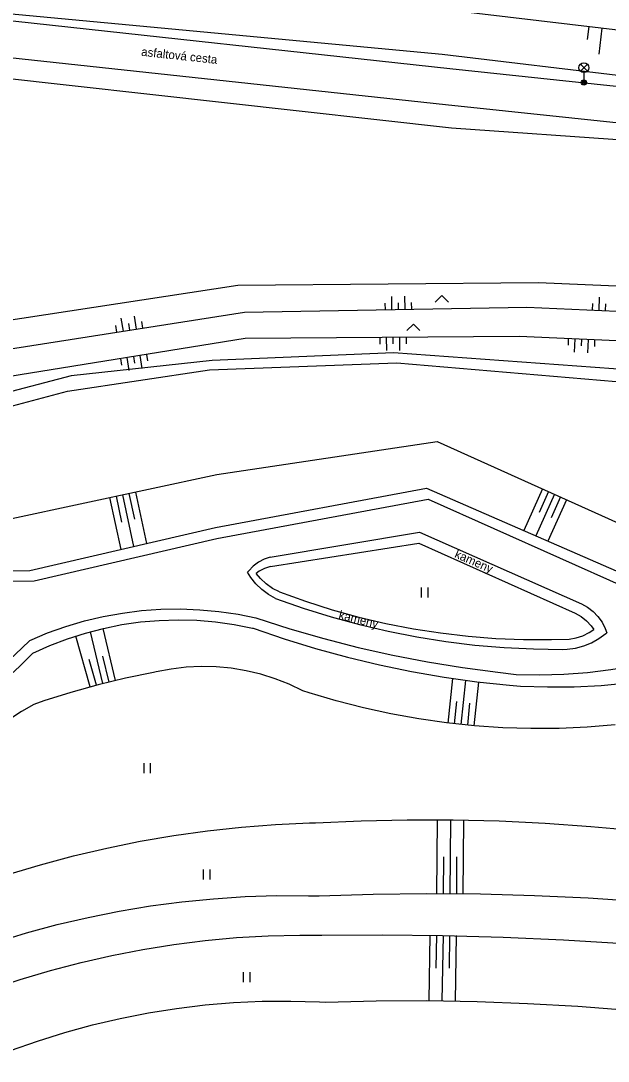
# Model space of a CAD drawing. Extents: x -539515 to -538098, y -1182060 to -1180157.
# Drawn here: x -539107.2 to -539062.6, y -1180672.5 to -1180593.5 of the extents above; entities that cross this region are included whole.
import ezdxf

# ---------------------------------------------------------------- set-up
doc = ezdxf.new("R2010")
doc.units = 0
for name, color, linetype in [('Vrstva 13', 7, 'Continuous'), ('Vrstva 23', 7, 'Continuous'), ('Vrstva 27', 7, 'Continuous'), ('Vrstva 29', 7, 'Continuous'), ('Vrstva 33', 7, 'Continuous'), ('Vrstva 36', 7, 'Continuous'), ('Vrstva 40', 7, 'Continuous'), ('Vrstva 68', 7, 'Continuous')]:
    doc.layers.add(name, color=color, linetype=linetype)

msp = doc.modelspace()

# ---------------------------------------------------------------- linework, layer by layer
at = {"layer": 'Vrstva 13'}
for p, q in [((-539074.64, -1180597.18), (-539112.17, -1180593.09)), ((-539112.83, -1180595.81), (-539074.96, -1180599.89)), ((-539054.31, -1180599.35), (-539074.64, -1180597.18)), ((-539074.96, -1180599.89), (-539054.78, -1180602)), ((-539092.4, -1180631.97), (-539076.4, -1180628.99)), ((-539076.4, -1180628.99), (-539061.02, -1180635.69)), ((-539106.5, -1180635.23), (-539092.4, -1180631.97)), ((-539088.24, -1180634.94), (-539076.99, -1180633.16)), ((-539076.99, -1180633.16), (-539065.12, -1180638.46)), ((-539071.137, -1180640.379), (-539069.032, -1180640.464)), ((-539070.107, -1180643.938), (-539069.26, -1180644.01))]:
    msp.add_line(p, q, dxfattribs=at)
for points in [[(-539110.787, -1180635.347), (-539108.373, -1180635.25), (-539106.5, -1180635.23)], [(-539088.24, -1180634.94), (-539088.684, -1180635.08), (-539089.098, -1180635.294), (-539089.32, -1180635.45)], [(-539087.55, -1180636.86), (-539088.076, -1180636.586), (-539088.56, -1180636.244), (-539088.994, -1180635.84), (-539089.32, -1180635.45)], [(-539087.55, -1180636.86), (-539085.567, -1180637.571), (-539083.559, -1180638.205), (-539081.528, -1180638.764), (-539079.477, -1180639.244)], [(-539065.12, -1180638.46), (-539064.664, -1180638.723), (-539064.254, -1180639.051), (-539063.898, -1180639.438), (-539063.71, -1180639.7)], [(-539106.26, -1180641.51), (-539104.961, -1180640.925), (-539103.632, -1180640.415), (-539102.275, -1180639.979), (-539100.897, -1180639.621), (-539099.5, -1180639.34), (-539098.09, -1180639.139), (-539096.671, -1180639.016)], [(-539096.671, -1180639.016), (-539095.248, -1180638.974), (-539093.824, -1180639.012), (-539092.404, -1180639.129), (-539090.994, -1180639.326), (-539089.596, -1180639.602), (-539089.56, -1180639.61)], [(-539079.477, -1180639.244), (-539077.39, -1180639.65), (-539075.329, -1180639.97), (-539073.237, -1180640.214), (-539071.137, -1180640.379)], [(-539089.56, -1180639.61), (-539087.198, -1180640.422), (-539084.811, -1180641.157), (-539082.402, -1180641.816), (-539079.972, -1180642.398)], [(-539065.58, -1180640.43), (-539065.052, -1180640.343), (-539064.544, -1180640.179), (-539064.065, -1180639.941), (-539063.71, -1180639.7)], [(-539069.032, -1180640.464), (-539066.926, -1180640.469), (-539065.58, -1180640.43)], [(-539108.589, -1180643.719), (-539107.25, -1180642.492), (-539106.26, -1180641.51)], [(-539079.972, -1180642.398), (-539077.526, -1180642.901), (-539075.065, -1180643.326), (-539072.591, -1180643.671), (-539070.107, -1180643.938)], [(-539069.26, -1180644.01), (-539067.226, -1180644.068), (-539065.192, -1180644.045), (-539063.16, -1180643.943), (-539061.134, -1180643.761), (-539059.75, -1180643.59)]]:
    msp.add_lwpolyline(points, dxfattribs=at)
at = {"layer": 'Vrstva 23'}
for p, q in [((-539113.73, -1180597.28), (-539074.49, -1180601.67)), ((-539074.49, -1180601.67), (-539054.77, -1180603.03))]:
    msp.add_line(p, q, dxfattribs=at)
at = {"layer": 'Vrstva 27'}
for p, q in [((-539064.083, -1180593.968), (-539064.202, -1180594.961)), ((-539063.09, -1180594.086), (-539063.327, -1180596.072)), ((-539079.516, -1180615.451), (-539079.525, -1180614.951)), ((-539079.016, -1180615.442), (-539079.034, -1180614.442)), ((-539078.516, -1180615.433), (-539078.525, -1180614.933)), ((-539078.016, -1180615.424), (-539078.034, -1180614.424)), ((-539077.516, -1180615.415), (-539077.525, -1180614.915)), ((-539063.807, -1180615.476), (-539063.785, -1180614.976)), ((-539063.308, -1180615.497), (-539063.264, -1180614.498)), ((-539062.808, -1180615.519), (-539062.786, -1180615.019)), ((-539099.89, -1180617.152), (-539099.967, -1180616.658)), ((-539099.396, -1180617.075), (-539099.55, -1180616.087)), ((-539098.902, -1180616.998), (-539098.979, -1180616.504)), ((-539098.408, -1180616.921), (-539098.562, -1180615.933)), ((-539097.914, -1180616.844), (-539097.991, -1180616.35)), ((-539079.951, -1180617.556), (-539079.947, -1180618.056)), ((-539079.451, -1180617.553), (-539079.444, -1180618.553)), ((-539078.951, -1180617.549), (-539078.947, -1180618.049)), ((-539078.451, -1180617.545), (-539078.444, -1180618.545)), ((-539077.951, -1180617.542), (-539077.947, -1180618.042)), ((-539065.64, -1180617.65), (-539065.663, -1180618.15)), ((-539065.14, -1180617.673), (-539065.186, -1180618.672)), ((-539064.641, -1180617.696), (-539064.664, -1180618.195)), ((-539064.142, -1180617.719), (-539064.187, -1180618.718)), ((-539063.642, -1180617.742), (-539063.665, -1180618.241)), ((-539098.636, -1180619.001), (-539098.556, -1180619.495)), ((-539098.142, -1180618.921), (-539097.983, -1180619.908)), ((-539097.649, -1180618.841), (-539097.569, -1180619.335)), ((-539099.623, -1180619.161), (-539099.543, -1180619.654)), ((-539099.13, -1180619.081), (-539098.97, -1180620.068)), ((-539098.485, -1180629.282), (-539097.644, -1180633.183)), ((-539067.598, -1180629.042), (-539069.022, -1180632.204)), ((-539067.143, -1180629.248), (-539067.853, -1180630.826)), ((-539100.44, -1180629.704), (-539099.593, -1180633.633)), ((-539099.951, -1180629.598), (-539099.529, -1180631.559)), ((-539099.462, -1180629.493), (-539098.619, -1180633.408)), ((-539098.974, -1180629.388), (-539098.553, -1180631.341)), ((-539066.687, -1180629.453), (-539068.105, -1180632.603)), ((-539065.775, -1180629.863), (-539067.188, -1180633.003)), ((-539066.231, -1180629.658), (-539066.939, -1180631.231)), ((-539101.919, -1180644.066), (-539103.002, -1180640.202)), ((-539100.953, -1180643.81), (-539101.899, -1180639.873)), ((-539099.98, -1180643.576), (-539100.93, -1180639.629)), ((-539100.467, -1180643.693), (-539100.941, -1180641.719)), ((-539101.438, -1180643.931), (-539101.981, -1180641.992)), ((-539074.766, -1180646.808), (-539074.413, -1180643.424)), ((-539073.772, -1180646.912), (-539073.422, -1180643.564)), ((-539072.777, -1180647.016), (-539072.43, -1180643.691)), ((-539074.269, -1180646.86), (-539074.093, -1180645.178)), ((-539073.274, -1180646.964), (-539073.1, -1180645.297)), ((-539075.605, -1180659.745), (-539075.565, -1180654.135)), ((-539074.605, -1180659.752), (-539074.565, -1180654.143)), ((-539073.605, -1180659.759), (-539073.565, -1180654.158)), ((-539075.105, -1180659.748), (-539075.085, -1180656.943)), ((-539074.105, -1180659.755), (-539074.085, -1180656.952)), ((-539076.202, -1180667.86), (-539076.119, -1180662.89)), ((-539075.66, -1180665.384), (-539075.618, -1180662.9)), ((-539075.202, -1180667.877), (-539075.12, -1180662.908)), ((-539074.661, -1180665.402), (-539074.62, -1180662.919)), ((-539074.202, -1180667.893), (-539074.12, -1180662.929))]:
    msp.add_line(p, q, dxfattribs=at)
at = {"layer": 'Vrstva 29'}
for p, q in [((-539111.57, -1180592.67), (-539075.21, -1180596.06)), ((-539074.94, -1180592.67), (-539053.86, -1180595.19)), ((-539075.21, -1180596.06), (-539053.61, -1180598.65)), ((-539090.7, -1180613.6), (-539067.91, -1180613.38)), ((-539067.91, -1180613.38), (-539058.95, -1180613.76)), ((-539112.18, -1180616.85), (-539090.7, -1180613.6)), ((-539111.72, -1180619), (-539090.21, -1180615.64)), ((-539090.21, -1180615.64), (-539068.78, -1180615.26)), ((-539068.78, -1180615.26), (-539059.32, -1180615.67)), ((-539090.16, -1180617.63), (-539111.3, -1180621.05)), ((-539069.36, -1180617.48), (-539090.16, -1180617.63)), ((-539059.55, -1180617.93), (-539069.36, -1180617.48)), ((-539078.9, -1180618.72), (-539092.66, -1180619.3)), ((-539060.45, -1180620.07), (-539078.9, -1180618.72)), ((-539092.66, -1180619.3), (-539103.35, -1180620.47)), ((-539103.35, -1180620.47), (-539111.51, -1180622.59)), ((-539092.3, -1180627.95), (-539075.6, -1180625.44)), ((-539075.6, -1180625.44), (-539059.63, -1180632.63)), ((-539107.85, -1180631.3), (-539092.3, -1180627.95)), ((-539092.31, -1180632.81), (-539076.27, -1180629.83)), ((-539076.27, -1180629.83), (-539061.33, -1180636.49)), ((-539088.25, -1180634.22), (-539076.94, -1180632.33)), ((-539076.94, -1180632.33), (-539064.64, -1180637.77)), ((-539106.15, -1180636.02), (-539092.31, -1180632.81)), ((-539070.509, -1180641.074), (-539068.287, -1180641.183)), ((-539079.093, -1180646.116), (-539081.18, -1180645.657)), ((-539090.433, -1180654.698), (-539087.851, -1180654.5)), ((-539070.886, -1180654.23), (-539067.403, -1180654.395)), ((-539100.66, -1180656.283), (-539098.122, -1180655.769)), ((-539092.563, -1180660.126), (-539090.163, -1180659.971)), ((-539068.211, -1180659.878), (-539064.135, -1180660.067)), ((-539104.415, -1180662.093), (-539102.074, -1180661.542)), ((-539090.801, -1180663.078), (-539088.412, -1180662.94)), ((-539066.013, -1180663.244), (-539061.438, -1180663.532)), ((-539102.606, -1180664.956), (-539100.273, -1180664.423)), ((-539091.034, -1180668.008), (-539088.865, -1180667.908)), ((-539068.732, -1180668.064), (-539064.906, -1180668.287)), ((-539101.743, -1180669.7), (-539099.629, -1180669.204))]:
    msp.add_line(p, q, dxfattribs=at)
for points in [[(-539088.25, -1180634.22), (-539088.717, -1180634.376), (-539089.153, -1180634.606), (-539089.546, -1180634.904), (-539089.886, -1180635.261), (-539089.97, -1180635.37)], [(-539087.85, -1180637.36), (-539088.393, -1180637.053), (-539088.892, -1180636.68), (-539089.339, -1180636.245), (-539089.727, -1180635.757), (-539089.97, -1180635.37)], [(-539110.494, -1180636.122), (-539108.083, -1180636.033), (-539106.15, -1180636.02)], [(-539087.85, -1180637.36), (-539085.751, -1180638.095), (-539083.626, -1180638.754), (-539081.479, -1180639.337), (-539079.313, -1180639.842)], [(-539064.64, -1180637.77), (-539064.177, -1180638.022), (-539063.756, -1180638.341), (-539063.389, -1180638.72), (-539063.084, -1180639.15), (-539062.846, -1180639.621), (-539062.73, -1180639.95)], [(-539106.5, -1180640.54), (-539105.144, -1180639.972), (-539103.758, -1180639.478), (-539102.348, -1180639.061), (-539100.918, -1180638.72), (-539099.471, -1180638.458), (-539098.011, -1180638.275)], [(-539098.011, -1180638.275), (-539096.544, -1180638.172), (-539095.074, -1180638.149), (-539093.605, -1180638.205), (-539092.14, -1180638.342), (-539090.686, -1180638.557), (-539089.34, -1180638.83)], [(-539089.34, -1180638.83), (-539086.778, -1180639.652), (-539084.193, -1180640.398), (-539081.586, -1180641.066)], [(-539079.313, -1180639.842), (-539077.13, -1180640.268), (-539074.933, -1180640.616), (-539072.725, -1180640.885), (-539070.509, -1180641.074)], [(-539065.72, -1180641.21), (-539065.086, -1180641.121), (-539064.468, -1180640.954), (-539063.876, -1180640.711), (-539063.319, -1180640.396), (-539062.805, -1180640.015), (-539062.73, -1180639.95)], [(-539108.46, -1180642.413), (-539107.089, -1180641.127), (-539106.5, -1180640.54)], [(-539081.586, -1180641.066), (-539078.961, -1180641.656), (-539076.32, -1180642.169), (-539073.664, -1180642.602)], [(-539068.287, -1180641.183), (-539066.063, -1180641.213), (-539065.72, -1180641.21)], [(-539094.635, -1180642.572), (-539095.771, -1180642.705), (-539096.895, -1180642.918), (-539097.12, -1180642.97)], [(-539085.78, -1180644.35), (-539086.813, -1180643.86), (-539087.878, -1180643.443), (-539088.97, -1180643.102), (-539090.082, -1180642.838), (-539091.211, -1180642.652), (-539092.35, -1180642.546), (-539093.493, -1180642.519), (-539094.635, -1180642.572)], [(-539073.664, -1180642.602), (-539070.997, -1180642.956), (-539069.6, -1180643.11)], [(-539069.6, -1180643.11), (-539067.796, -1180643.139), (-539065.993, -1180643.089), (-539064.194, -1180642.958), (-539062.403, -1180642.748), (-539060.622, -1180642.459)], [(-539097.12, -1180642.97), (-539099.224, -1180643.394), (-539101.31, -1180643.896), (-539103.376, -1180644.475), (-539105.419, -1180645.131), (-539106.19, -1180645.4)], [(-539081.18, -1180645.657), (-539083.249, -1180645.121), (-539085.296, -1180644.507), (-539085.78, -1180644.35)], [(-539106.19, -1180645.4), (-539107.122, -1180645.915), (-539108.012, -1180646.498), (-539108.856, -1180647.146), (-539109.649, -1180647.856), (-539110.386, -1180648.623), (-539111.063, -1180649.444), (-539111.24, -1180649.68)], [(-539070.617, -1180647.161), (-539072.749, -1180647.019), (-539074.875, -1180646.797), (-539076.99, -1180646.496), (-539079.093, -1180646.116)], [(-539062.08, -1180646.93), (-539064.21, -1180647.108), (-539066.344, -1180647.205), (-539068.481, -1180647.223), (-539070.617, -1180647.161)], [(-539087.851, -1180654.5), (-539085.265, -1180654.382), (-539084.83, -1180654.37)], [(-539084.83, -1180654.37), (-539081.346, -1180654.215), (-539077.86, -1180654.14)], [(-539077.86, -1180654.14), (-539074.373, -1180654.145), (-539070.886, -1180654.23)], [(-539067.403, -1180654.395), (-539063.924, -1180654.64), (-539060.452, -1180654.965)], [(-539098.122, -1180655.769), (-539095.571, -1180655.333), (-539093.007, -1180654.976), (-539090.433, -1180654.698)], [(-539108.159, -1180658.294), (-539105.68, -1180657.546), (-539103.18, -1180656.876), (-539100.66, -1180656.283)], [(-539090.163, -1180659.971), (-539087.759, -1180659.896), (-539085.353, -1180659.9), (-539084.53, -1180659.92)], [(-539084.53, -1180659.92), (-539080.451, -1180659.79), (-539076.371, -1180659.739)], [(-539076.371, -1180659.739), (-539072.29, -1180659.769), (-539068.211, -1180659.878)], [(-539064.135, -1180660.067), (-539060.063, -1180660.337), (-539055.997, -1180660.686)], [(-539102.074, -1180661.542), (-539099.715, -1180661.07), (-539097.342, -1180660.676), (-539094.957, -1180660.361), (-539092.563, -1180660.126)], [(-539113.56, -1180665.063), (-539111.312, -1180664.207), (-539109.037, -1180663.426), (-539106.737, -1180662.721), (-539104.415, -1180662.093)], [(-539100.273, -1180664.423), (-539097.923, -1180663.968), (-539095.559, -1180663.592), (-539093.185, -1180663.295), (-539090.801, -1180663.078)], [(-539088.412, -1180662.94), (-539086.019, -1180662.883), (-539084.34, -1180662.89)], [(-539084.34, -1180662.89), (-539079.757, -1180662.858), (-539075.173, -1180662.907)], [(-539075.173, -1180662.907), (-539070.591, -1180663.035), (-539066.013, -1180663.244)], [(-539111.722, -1180667.859), (-539109.481, -1180667.019), (-539107.213, -1180666.255), (-539104.92, -1180665.567), (-539102.606, -1180664.956)], [(-539088.865, -1180667.908), (-539086.694, -1180667.887), (-539084.523, -1180667.947), (-539084.06, -1180667.97)], [(-539084.06, -1180667.97), (-539080.228, -1180667.873), (-539076.395, -1180667.857)], [(-539076.395, -1180667.857), (-539072.563, -1180667.92), (-539068.732, -1180668.064)], [(-539099.629, -1180669.204), (-539097.498, -1180668.787), (-539095.353, -1180668.448), (-539093.198, -1180668.188), (-539091.034, -1180668.008)], [(-539064.906, -1180668.287), (-539061.084, -1180668.59), (-539057.271, -1180668.973)], [(-539109.973, -1180672.451), (-539107.955, -1180671.65), (-539105.908, -1180670.924), (-539103.837, -1180670.274), (-539101.743, -1180669.7)]]:
    msp.add_lwpolyline(points, dxfattribs=at)
at = {"layer": 'Vrstva 33'}
for p, q in [((-539064.725, -1180597.36), (-539064.195, -1180596.83)), ((-539064.725, -1180596.83), (-539064.195, -1180597.36)), ((-539064.46, -1180597.47), (-539064.46, -1180598.22))]:
    msp.add_line(p, q, dxfattribs=at)
for centre, radius in [((-539064.46, -1180597.095), 0.375), ((-539064.46, -1180598.22), 0.2), ((-539064.46, -1180598.22), 0.145), ((-539064.46, -1180598.22), 0.0876)]:
    msp.add_circle(centre, radius, dxfattribs=at)
at = {"layer": 'Vrstva 36'}
for p, q in [((-539076.771, -1180637.279), (-539076.771, -1180636.529)), ((-539076.271, -1180637.279), (-539076.271, -1180636.529)), ((-539097.825, -1180650.601), (-539097.825, -1180649.851)), ((-539097.325, -1180650.601), (-539097.325, -1180649.851)), ((-539093.317, -1180658.67), (-539093.317, -1180657.92)), ((-539092.817, -1180658.67), (-539092.817, -1180657.92)), ((-539090.27, -1180666.459), (-539090.27, -1180665.709)), ((-539089.77, -1180666.459), (-539089.77, -1180665.709))]:
    msp.add_line(p, q, dxfattribs=at)
for points in [[(-539075.733, -1180614.881), (-539075.233, -1180614.381), (-539074.733, -1180614.881)], [(-539077.894, -1180617.042), (-539077.394, -1180616.542), (-539076.894, -1180617.042)]]:
    msp.add_lwpolyline(points, dxfattribs=at)
at = {"layer": 'Vrstva 68'}
for p, q in [((-539092.87, -1180620.01), (-539078.65, -1180619.49)), ((-539078.65, -1180619.49), (-539060.23, -1180621.06)), ((-539103.64, -1180621.63), (-539092.87, -1180620.01)), ((-539111.29, -1180623.66), (-539103.64, -1180621.63))]:
    msp.add_line(p, q, dxfattribs=at)

# ---------------------------------------------------------------- texts
at = {"layer": 'Vrstva 40'}
for s, rotation, p in [('asfaltová cesta', 353.85084, (-539098.067, -1180596.189)), ('kameny', 336.13447, (-539074.322, -1180634.214)), ('kameny', 345.953, (-539083.106, -1180638.885))]:
    msp.add_text(s, height=0.65, rotation=rotation, dxfattribs=at).set_placement(p)

doc.saveas('drawing.dxf')
